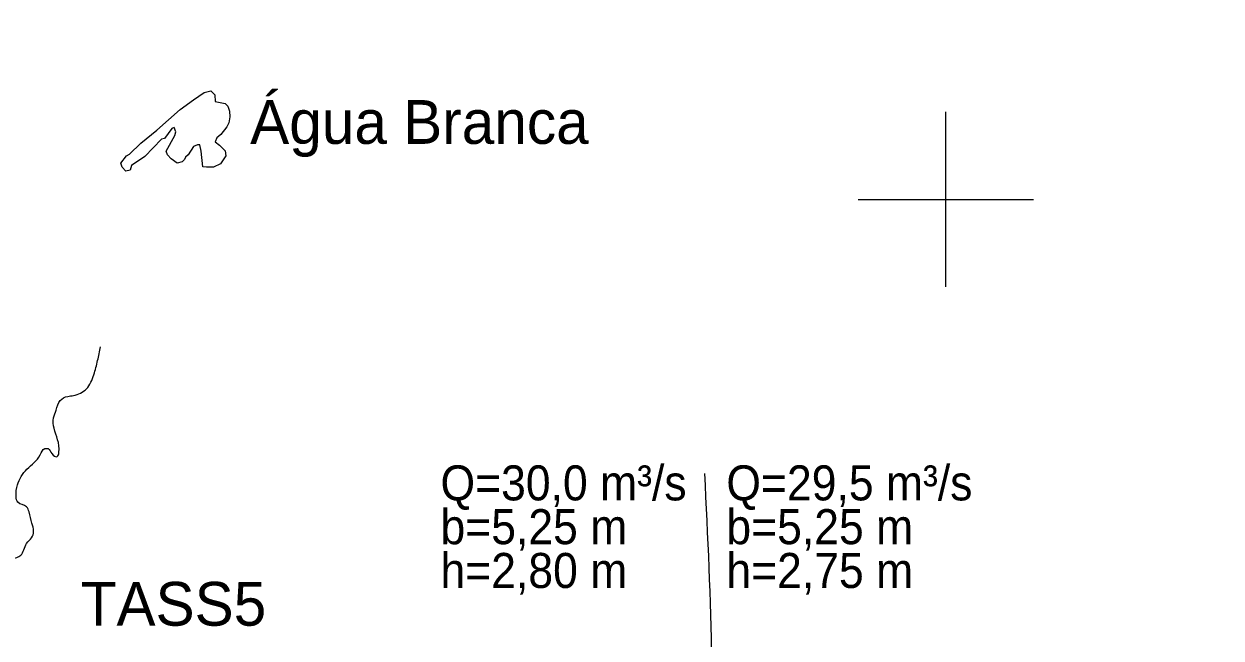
# Model space of a CAD drawing. Extents: x -1643653 to 4543381, y 1624270 to 13878484.
# Drawn here: x 614474 to 628142, y 8969992 to 8977002 of the extents above; entities that cross this region are included whole.
import ezdxf
from ezdxf.enums import TextEntityAlignment as Align

# ---------------------------------------------------------------- set-up
doc = ezdxf.new("R2010")
doc.units = 0
doc.header["$LTSCALE"] = 160
for name, color, linetype, lineweight in [('2', 7, 'Continuous', 13), ('21', 7, 'Continuous', 25), ('24', 7, 'Continuous', 25), ('50', 7, 'Continuous', 13), ('54', 7, 'Continuous', 25), ('60', 7, 'Continuous', 13)]:
    doc.layers.add(name, color=color, linetype=linetype, lineweight=lineweight)
doc.layers.add('41', color=7, linetype='Continuous')

msp = doc.modelspace()

# ---------------------------------------------------------------- linework, layer by layer
at = {"layer": '2'}
for p, q in [((625000, 8974000), (625000, 8976000)), ((624000, 8975000), (626000, 8975000))]:
    msp.add_line(p, q, dxfattribs=at)
at = {"layer": '21'}
msp.add_lwpolyline([(616255.9, 8976024.9), (616407.9, 8976137.7), (616530.4, 8976221), (616608.8, 8976240.7), (616653, 8976191.6), (616657.9, 8976118.1), (616770.6, 8976093.6), (616800, 8976064.1), (616819.6, 8976005.3), (616824.5, 8975941.5), (616814.7, 8975872.9), (616790.2, 8975828.8), (616721.6, 8975740.5), (616677.5, 8975701.2), (616657.9, 8975657.1), (616706.9, 8975617.9), (616770.6, 8975554.1), (616780.4, 8975495.3), (616716.7, 8975407), (616638.3, 8975367.8), (616559.8, 8975367.8), (616515.7, 8975372.7), (616496.1, 8975549.2), (616481.4, 8975622.8), (616456.9, 8975622.8), (616407.9, 8975603.2), (616349.1, 8975510), (616319.6, 8975480.6), (616304.9, 8975456.1), (616280.4, 8975426.7), (616221.6, 8975411.9), (616153, 8975461), (616113.8, 8975510), (616099, 8975549.2), (616197.1, 8975730.7), (616206.9, 8975769.9), (616187.3, 8975818.9), (616162.8, 8975809.1), (616079.4, 8975696.3), (616045.1, 8975686.5), (615853.9, 8975490.4), (615702, 8975387.4), (615687.3, 8975333.5), (615638.2, 8975323.7), (615594.1, 8975367.8), (615579.4, 8975411.9), (615643.2, 8975495.3), (615677.5, 8975514.9), (615809.8, 8975642.4), (615991.2, 8975789.5)], close=True, dxfattribs=at)
at = {"layer": '24'}
msp.add_spline([(612786.7, 8968107.3), (612801.6, 8968128.4), (612825.4, 8968137.6), (612841.8, 8968141.2), (612849.1, 8968135.7), (612863.8, 8968104.6), (612885.7, 8968091.8), (612907.7, 8968095.5), (612936.9, 8968110.1), (612958.9, 8968126.6), (613002.8, 8968135.7), (613019.2, 8968144.9), (613052.1, 8968168.7), (613075.9, 8968223.6), (613149.1, 8968256.5), (613222.2, 8968346.2), (613291.7, 8968393.7), (613379.5, 8968463.3), (613410.6, 8968499.9), (613419.7, 8968521.8), (613428.9, 8968573.1), (613434.3, 8968587.7), (613492.9, 8968642.6), (613500.2, 8968675.6), (613500.2, 8968774.4), (613520.8, 8968819.7), (613563.5, 8968810.2), (613601.5, 8968781.7), (613573, 8968914.7), (613639.4, 8969062), (613682.2, 8969190.2), (613720.1, 8969337.5), (613710.7, 8969399.2), (613677.4, 8969432.5), (613601.5, 8969437.2), (613577.7, 8969451.5), (613558.7, 8969522.8), (613558.7, 8969603.5), (613644.2, 8969670), (613758.1, 8969741.3), (613791.3, 8969793.5), (613772.4, 8969850.5), (613667.9, 8969964.5), (613648.9, 8970026.3), (613691.7, 8970145), (613767.6, 8970301.8), (613881.6, 8970377.8), (613929, 8970392), (613962.2, 8970444.3), (613976.5, 8970529.8), (614009.7, 8970567.8), (614047.7, 8970658), (614166.4, 8970700.8), (614261.3, 8970800.5), (614342, 8970890.8), (614437, 8970938.3), (614503.4, 8971071.3), (614560.4, 8971137.8), (614584.1, 8971209.1), (614565.1, 8971304.1), (614531.9, 8971432.3), (614503.4, 8971489.3), (614403.7, 8971541.6), (614384.7, 8971608.1), (614399, 8971741.1), (614508.2, 8971921.6), (614660.1, 8972083.1), (614712.3, 8972154.3), (614750.3, 8972154.3), (614793, 8972097.3), (614854.7, 8972064.1), (614873.7, 8972111.6), (614816.7, 8972387.1), (614812, 8972505.8), (614840.4, 8972594.7), (614887.9, 8972703.9), (614973.4, 8972751.4), (615039.8, 8972760.9), (615187, 8972836.9), (615272.4, 8972998.4), (615315.2, 8973159.9), (615348.4, 8973316.7)], degree=3, dxfattribs=at)
at = {"layer": '50'}
msp.add_spline([(622025.5, 8965975.9), (622247.4, 8967581.3), (622247.4, 8971870.8)], degree=3, dxfattribs=at)
at = {"layer": '60', "lineweight": 25}
msp.add_spline([(814781, 9009175.5), (814787.2, 9009173.4), (814796.9, 9009173.4), (814799.4, 9009172.4), (814805.1, 9009174.5), (814805.6, 9009176.5), (814811.7, 9009179.5), (814811.7, 9009179.5), (814801.5, 9009181), (814790.7, 9009181.5), (814784.1, 9009183.1), (814777.4, 9009185.1), (814778.4, 9009175.5)], degree=3, dxfattribs=at)

# ---------------------------------------------------------------- texts
at = {"layer": '41'}
msp.add_text('Água Branca', height=500, dxfattribs=at).set_placement((617056.5, 8975633.4))
at = {"layer": '50', "width": 0.95}
for s, p in [('Q=30,0 m³/s', (619229.5, 8971563.5)), ('Q=29,5 m³/s', (622493.7, 8971563.5)), ('b=5,25 m', (619229.5, 8971063.5)), ('b=5,25 m', (622493.7, 8971063.5)), ('h=2,80 m', (619229.5, 8970563.5)), ('h=2,75 m', (622493.7, 8970563.5))]:
    msp.add_text(s, height=400, dxfattribs=at).set_placement(p)
at = {"layer": '54'}
msp.add_text('TASS5', height=500, dxfattribs=at).set_placement((616181.1, 8970133.1), align=Align.CENTER)

doc.saveas('drawing.dxf')
